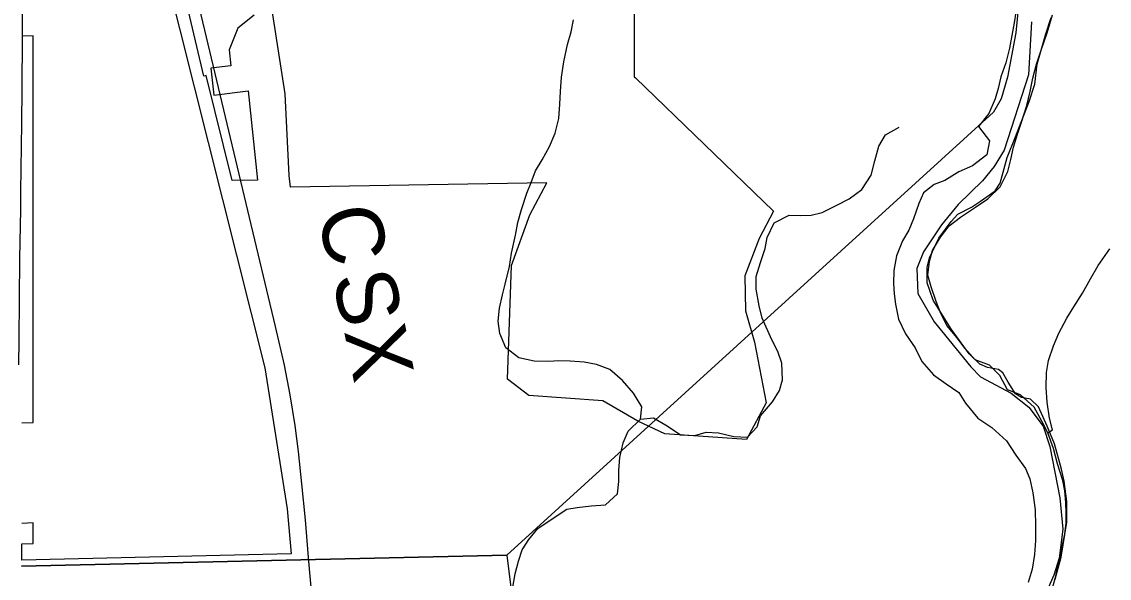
# Model space of a CAD drawing. Extents: x 0 to 680, y 0 to 440.
# Drawn here: x 489.89 to 507.62, y 295.22 to 304.29 of the extents above; entities that cross this region are included whole.
import ezdxf

# ---------------------------------------------------------------- set-up
doc = ezdxf.new("R2010")
doc.units = 0
for name, color, linetype in [('GM_X_Corporation', 7, 'Continuous'), ('GM_X_County_Road', 7, 'Continuous'), ('GM_X_Major_River', 7, 'Continuous'), ('GM_X_Minor_River', 7, 'Continuous'), ('GM_X_Rail_Line', 7, 'Continuous'), ('GM_X_Rail_Line_Text', 7, 'Continuous'), ('GM_X_Section', 7, 'Continuous'), ('GM_X_Township', 7, 'Continuous')]:
    doc.layers.add(name, color=color, linetype=linetype)

msp = doc.modelspace()

# ---------------------------------------------------------------- linework, layer by layer
at = {"layer": 'GM_X_Corporation'}
for points in [[(492.238, 305.076), (493.848, 298.65), (494.212, 296.355), (494.28, 295.621), (489.888, 295.518), (489.886, 295.784), (490.072, 295.79), (490.072, 296.124), (489.886, 296.117)], [(493.675, 304.403), (493.411, 304.189), (493.268, 303.836), (493.295, 303.577), (492.971, 303.537), (493.017, 303.099), (493.58, 303.168), (493.733, 301.714), (493.319, 301.707), (492.893, 303.417), (492.857, 303.408), (492.464, 305.069)], [(499.873, 304.447), (499.873, 303.396), (499.897, 303.377), (502.146, 301.204), (501.911, 300.762), (501.678, 300.154), (501.688, 299.58), (501.834, 299.07), (502.026, 298.084), (501.708, 297.486), (500.373, 297.579), (499.934, 297.784), (499.362, 298.114), (498.153, 298.199), (497.806, 298.47), (497.871, 300.318), (498.172, 301.146), (498.451, 301.67), (494.269, 301.597), (494.249, 301.787), (494.179, 303.12), (493.917, 304.836)], [(489.886, 297.756), (490.072, 297.763), (490.072, 304.065), (489.886, 304.058)]]:
    msp.add_lwpolyline(points, dxfattribs=at)
at = {"layer": 'GM_X_County_Road'}
msp.add_lwpolyline([(489.836, 298.7), (489.841, 299.109), (489.857, 300.434), (489.871, 301.234), (489.87, 301.529), (489.885, 302.635), (489.893, 303.204), (489.893, 303.25), (489.899, 303.982), (489.897, 305.176)], dxfattribs=at)
at = {"layer": 'GM_X_Major_River'}
for points in [[(506.699, 295.081), (506.75, 295.254), (506.788, 295.454), (506.84, 295.686), (506.899, 295.946), (506.917, 296.119), (506.921, 296.286), (506.911, 296.454), (506.896, 296.648), (506.866, 296.816), (506.779, 297.086), (506.711, 297.335), (506.617, 297.591), (506.527, 297.774), (506.399, 298.011), (506.176, 298.21), (505.964, 298.295), (505.836, 298.526), (505.666, 298.697), (505.434, 298.783), (505.264, 298.974), (505.141, 299.144), (504.972, 299.342), (504.863, 299.566), (504.8, 299.734), (504.719, 299.97), (504.663, 300.165), (504.688, 300.386), (504.739, 300.565), (504.871, 300.782), (505.009, 300.966), (505.193, 301.109), (505.438, 301.27), (505.642, 301.406), (505.84, 301.602), (505.966, 301.853), (506.017, 302.046), (506.062, 302.252), (506.127, 302.464), (506.192, 302.657), (506.279, 302.929), (506.331, 303.155), (506.376, 303.375), (506.434, 303.601), (506.513, 303.833), (506.607, 304.111), (506.694, 304.404)], [(506.1, 304.451), (506.069, 304.278), (506.031, 304.072), (505.993, 303.865), (505.934, 303.626), (505.855, 303.394), (505.81, 303.208), (505.759, 303.035), (505.66, 302.797), (505.488, 302.587), (505.67, 302.355), (505.625, 302.122)], [(505.625, 302.122), (505.393, 301.947), (505.17, 301.845), (504.94, 301.704), (504.764, 301.641), (504.594, 301.505), (504.516, 301.333), (504.43, 301.081), (504.353, 300.895), (504.248, 300.724), (504.149, 300.479), (504.11, 300.239), (504.105, 300.025), (504.115, 299.858), (504.137, 299.69), (504.185, 299.448), (504.3, 299.204), (504.455, 298.98), (504.564, 298.757), (504.753, 298.538), (504.963, 298.393), (505.167, 298.248), (505.277, 298.078), (505.479, 297.832), (505.709, 297.679), (505.945, 297.46), (506.1, 297.229), (506.255, 297.011), (506.325, 296.842), (506.373, 296.614), (506.414, 296.339), (506.421, 296.078), (506.416, 295.837), (506.404, 295.61), (506.365, 295.37), (506.299, 295.151)]]:
    msp.add_lwpolyline(points, dxfattribs=at)
at = {"layer": 'GM_X_Minor_River'}
for points in [[(499.975, 297.817), (500, 298.017), (499.864, 298.241), (499.682, 298.446), (499.479, 298.625), (499.26, 298.704), (499.06, 298.742), (498.827, 298.761), (498.646, 298.765), (498.479, 298.756), (498.245, 298.761), (497.992, 298.814), (497.782, 298.98), (497.68, 299.21), (497.658, 299.411), (497.676, 299.624), (497.728, 299.844), (497.772, 300.016), (497.839, 300.302), (497.871, 300.522), (497.938, 300.815), (497.976, 301.021), (498.034, 301.234), (498.121, 301.499), (498.192, 301.671), (498.263, 301.864), (498.374, 302.041), (498.493, 302.259), (498.585, 302.478), (498.644, 302.717), (498.663, 302.951), (498.674, 303.158), (498.686, 303.391), (498.725, 303.638), (498.785, 303.924), (498.844, 304.13), (498.882, 304.323)], [(497.891, 295.045), (497.931, 295.292), (497.989, 295.498), (498.047, 295.683), (498.158, 295.855), (498.302, 296.032), (498.553, 296.2), (498.777, 296.348), (498.945, 296.377), (499.173, 296.405), (499.408, 296.42), (499.599, 296.596), (499.624, 296.802), (499.621, 296.976), (499.639, 297.19), (499.692, 297.429), (499.776, 297.621), (499.975, 297.817), (500.189, 297.839), (500.414, 297.706), (500.631, 297.561), (500.865, 297.548), (501.047, 297.604), (501.247, 297.593), (501.5, 297.533), (501.72, 297.521), (501.878, 297.691), (501.935, 297.87), (502.128, 298.1), (502.246, 298.284), (502.29, 298.457), (502.283, 298.731), (502.214, 298.92), (502.118, 299.11), (501.959, 299.461), (501.91, 299.663), (501.863, 299.932), (501.861, 300.139), (501.933, 300.371), (502.012, 300.597), (502.043, 300.777), (502.155, 301.015), (502.399, 301.143), (502.579, 301.138), (502.76, 301.141), (502.941, 301.183), (503.178, 301.304), (503.381, 301.407), (503.586, 301.562), (503.738, 301.793), (503.797, 302.025), (503.863, 302.264), (503.974, 302.449), (504.197, 302.577)], [(506.617, 297.591), (506.698, 297.643), (506.649, 297.831), (506.608, 298.093), (506.594, 298.334), (506.599, 298.574), (506.631, 298.774), (506.71, 299.013), (506.801, 299.218), (506.927, 299.463), (507.045, 299.647), (507.184, 299.871), (507.317, 300.102), (507.442, 300.32), (507.629, 300.59)]]:
    msp.add_lwpolyline(points, dxfattribs=at)
at = {"layer": 'GM_X_Rail_Line'}
msp.add_lwpolyline([(501.21, 275.974), (496.629, 283.879), (496.272, 284.556), (495.987, 285.172), (495.768, 285.779), (495.637, 286.214), (495.502, 286.783), (495.414, 287.241), (495.275, 288.195), (495.168, 289.107), (494.876, 292.164), (494.705, 293.981), (494.56, 295.56), (494.514, 296.175), (494.454, 296.759), (494.399, 297.288), (494.344, 297.71), (494.263, 298.21), (494.171, 298.694), (494.022, 299.327), (492.614, 305.233), (491.398, 310.336), (491.1, 311.586), (490.29, 314.963)], dxfattribs=at)
at = {"layer": 'GM_X_Section'}
for points in [[(506.142, 304.561), (506.1, 304.114), (505.96, 303.389), (505.86, 303.038), (505.736, 302.82), (497.798, 295.599), (489.884, 295.42)], [(506.741, 295.205), (506.835, 295.564), (506.932, 296.136), (506.932, 296.476), (506.885, 296.804), (506.842, 296.999), (506.729, 297.415), (506.608, 297.704), (506.467, 298.014), (506.336, 298.143), (506.189, 298.166), (506.09, 298.227), (505.974, 298.417), (505.883, 298.572), (505.817, 298.626), (505.638, 298.656), (505.512, 298.712), (505.335, 298.882), (505.049, 299.275), (504.75, 299.754), (504.649, 300.037), (504.654, 300.29), (504.69, 300.443), (504.843, 300.767), (505.041, 301.037), (505.15, 301.155), (505.373, 301.271), (505.521, 301.369), (505.758, 301.538), (505.841, 301.663), (505.955, 302.081), (506.095, 302.419), (506.313, 302.996), (506.405, 303.274), (506.444, 303.601), (506.587, 304.099), (506.672, 304.364)], [(489.884, 295.42), (497.798, 295.599), (499.079, 285.249)]]:
    msp.add_lwpolyline(points, dxfattribs=at)
at = {"layer": 'GM_X_Township'}
msp.add_lwpolyline([(506.354, 304.295), (506.303, 303.43), (505.905, 302.198), (505.743, 301.936), (505.554, 301.703), (505.157, 301.317), (504.883, 300.981), (504.59, 300.545), (504.485, 300.269), (504.497, 299.863), (504.768, 299.402), (505.362, 298.67), (505.522, 298.506), (506.023, 298.242), (506.309, 298.013), (506.543, 297.701), (506.652, 297.37), (506.816, 296.532), (506.866, 296.023), (506.806, 295.552), (506.716, 295.273), (506.483, 294.738)], dxfattribs=at)
msp.add_lwpolyline([(506.354, 304.295), (506.303, 303.43), (505.905, 302.198), (505.743, 301.936), (505.554, 301.703), (505.157, 301.317), (504.883, 300.981), (504.59, 300.545), (504.485, 300.269), (504.497, 299.863), (504.768, 299.402), (505.362, 298.67), (505.522, 298.506), (506.023, 298.242), (506.309, 298.013), (506.543, 297.701), (506.652, 297.37), (506.816, 296.532), (506.866, 296.023), (506.806, 295.552), (506.716, 295.273), (506.483, 294.738)], dxfattribs=at)

# ---------------------------------------------------------------- texts
at = {"layer": 'GM_X_Rail_Line_Text'}
for s, rotation, p in [('C', 283.216, (494.694, 301.186)), ('S', 282.7716, (494.942, 300.13)), ('X', 281.0929, (495.141, 299.252))]:
    msp.add_text(s, height=0.998, rotation=rotation, dxfattribs=at).set_placement(p)

doc.saveas('drawing.dxf')
